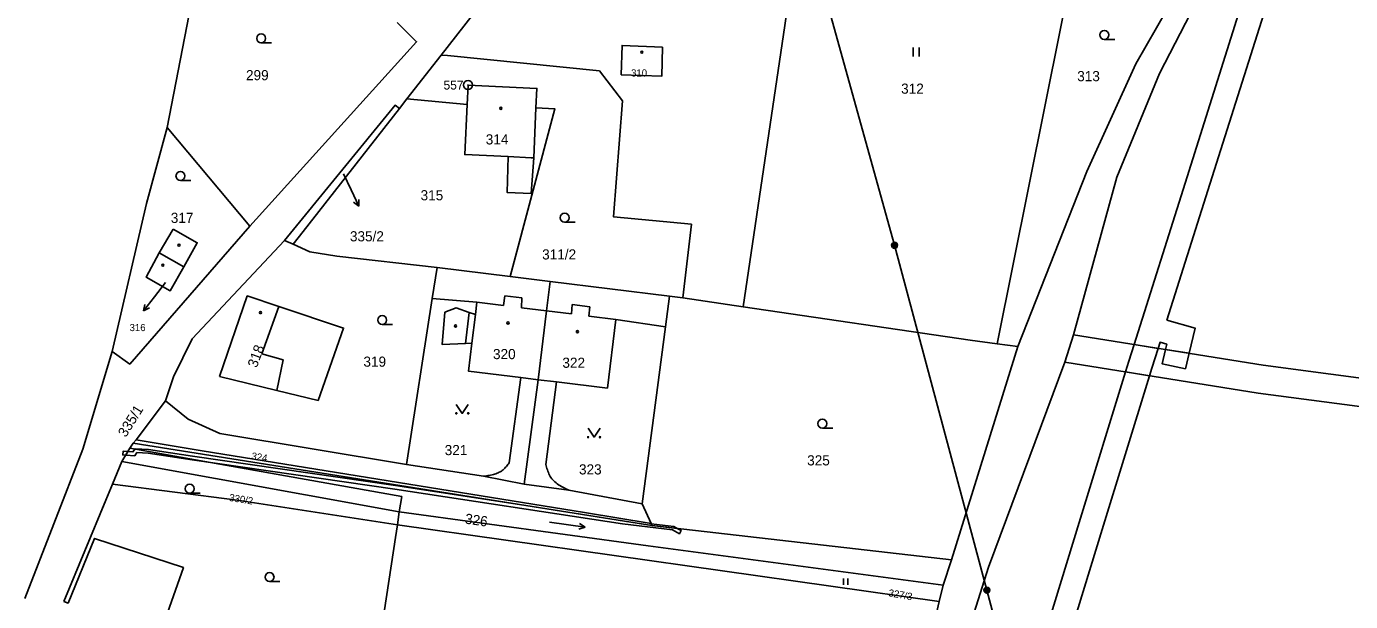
# Model space of a CAD drawing. Extents: x -504988 to -494607, y -1123820 to -1114018.
# Drawn here: x -500864.4 to -500642.7, y -1121233.3 to -1121137 of the extents above; entities that cross this region are included whole.
import ezdxf

# ---------------------------------------------------------------- set-up
doc = ezdxf.new("R2010")
doc.units = 0
for name, color, linetype in [('Hranice parcel', 7, 'Continuous'), ('Parcelní čísla', 7, 'Continuous'), ('Pop  PČ popisy', 7, 'Continuous'), ('Poz předměty', 7, 'Continuous'), ('Vnitřní kresba', 7, 'Continuous'), ('Věcná břemena k části', 7, 'Continuous'), ('Značky bodu BP', 7, 'Continuous'), ('Značky budov', 7, 'Continuous'), ('Značky kultur', 7, 'Continuous')]:
    doc.layers.add(name, color=color, linetype=linetype)

msp = doc.modelspace()

# ---------------------------------------------------------------- linework, layer by layer
at = {"layer": 'Hranice parcel'}
for p, q in [((-500788.39, -1121133.44), (-500794.96, -1121141.82)), ((-500794.96, -1121141.82), (-500800.72, -1121149.18)), ((-500800.72, -1121149.18), (-500801.96, -1121150.76)), ((-500800.72, -1121149.18), (-500790.63, -1121150.11)), ((-500840.85, -1121153.95), (-500827.01, -1121170.48)), ((-500753.04, -1121170.13), (-500754.52, -1121182.47)), ((-500819.75, -1121173.47), (-500821.22, -1121172.85)), ((-500796.46, -1121182.56), (-500795.67, -1121177.4)), ((-500795.67, -1121177.4), (-500783.42, -1121178.91)), ((-500783.42, -1121178.91), (-500776.73, -1121179.74)), ((-500776.73, -1121179.74), (-500756.76, -1121182.2)), ((-500800.76, -1121210.35), (-500796.46, -1121182.56)), ((-500757.43, -1121187.29), (-500756.76, -1121182.2)), ((-500756.76, -1121182.2), (-500754.52, -1121182.47)), ((-500754.52, -1121182.47), (-500744.41, -1121183.95)), ((-500761.34, -1121216.95), (-500757.43, -1121187.29)), ((-500701.89, -1121190.14), (-500698.42, -1121190.6)), ((-500690.57, -1121193.22), (-500689.12, -1121188.67)), ((-500781.06, -1121213.65), (-500778.72, -1121196.16)), ((-500846.55, -1121206.77), (-500759.68, -1121220.56)), ((-500848.43, -1121209.86), (-500849.99, -1121213.63)), ((-500848.43, -1121209.86), (-500801.98, -1121218.3)), ((-500801.98, -1121218.3), (-500802.31, -1121220.44)), ((-500711.58, -1121233.27), (-500802.31, -1121220.44)), ((-500759.68, -1121220.56), (-500709.56, -1121226.31)), ((-500710.96, -1121230.56), (-500709.56, -1121226.31)), ((-500710.96, -1121230.56), (-500711.58, -1121233.27))]:
    msp.add_line(p, q, dxfattribs=at)
for points in [[(-500852.36, -1121080.97), (-500839.5, -1121114.8), (-500836.47, -1121126.29), (-500836.31, -1121130.52), (-500836.84, -1121133.27), (-500838.29, -1121140.75), (-500840.85, -1121153.95)], [(-500744.41, -1121183.95), (-500735.16, -1121121.38), (-500732.52, -1121097.88)], [(-500453.45, -1121120.1), (-500479.67, -1121107.66), (-500495.2, -1121102.84), (-500507.32, -1121101.3), (-500520.55, -1121100.68), (-500557.7, -1121101.61), (-500589.02, -1121105.86), (-500602.59, -1121106.82), (-500624.72, -1121106.08), (-500646.33, -1121106.76), (-500655.09, -1121112.32), (-500660.29, -1121119.96), (-500660.92, -1121120.88), (-500668.64, -1121133.13), (-500674.71, -1121144.91), (-500681.84, -1121162.26), (-500689.12, -1121188.67)], [(-500701.89, -1121190.14), (-500688.61, -1121124.02), (-500671.78, -1121131.19)], [(-500698.42, -1121190.6), (-500686.87, -1121161.3), (-500678.66, -1121143.32), (-500671.78, -1121131.19)], [(-500802.34, -1121136.39), (-500799.08, -1121139.59), (-500827.01, -1121170.48)], [(-500757.91, -1121140.53), (-500764.7, -1121140.22), (-500764.84, -1121145.12), (-500758.05, -1121145.36), (-500757.91, -1121140.53)], [(-500794.96, -1121141.82), (-500793.91, -1121141.92), (-500768.48, -1121144.45), (-500764.6, -1121149.48), (-500766.1, -1121168.92), (-500753.04, -1121170.13)], [(-500790.63, -1121150.11), (-500790.48, -1121146.85), (-500778.95, -1121147.4), (-500779.1, -1121150.66)], [(-500821.22, -1121172.85), (-500802.68, -1121150.22), (-500801.96, -1121150.76)], [(-500790.63, -1121150.11), (-500791.03, -1121158.49), (-500783.74, -1121158.83)], [(-500801.96, -1121150.76), (-500818.1, -1121171.37), (-500819.75, -1121173.47)], [(-500779.1, -1121150.66), (-500775.92, -1121150.8), (-500783.42, -1121178.91)], [(-500779.89, -1121164.97), (-500779.47, -1121159.04), (-500779.1, -1121150.66)], [(-500840.85, -1121153.95), (-500844.33, -1121166.65), (-500850.07, -1121191.43)], [(-500783.74, -1121158.83), (-500783.94, -1121164.81), (-500779.89, -1121164.97)], [(-500827.01, -1121170.48), (-500847.11, -1121193.54), (-500850.07, -1121191.43)], [(-500839.85, -1121170.96), (-500842.17, -1121174.95), (-500844.37, -1121178.98), (-500840.32, -1121181.26), (-500838.07, -1121177.26), (-500835.8, -1121173.24), (-500839.85, -1121170.96)], [(-500821.22, -1121172.85), (-500836.64, -1121189.32), (-500839.79, -1121195.67), (-500841.1, -1121199.69)], [(-500819.75, -1121173.47), (-500816.97, -1121174.78), (-500812.44, -1121175.46), (-500795.67, -1121177.4)], [(-500778.72, -1121196.16), (-500777.32, -1121184.65), (-500776.73, -1121179.74)], [(-500832.09, -1121195.64), (-500822.46, -1121197.97), (-500815.57, -1121199.63), (-500811.31, -1121187.53), (-500822.18, -1121183.9), (-500827.44, -1121182.15), (-500832.09, -1121195.64)], [(-500796.46, -1121182.56), (-500788.98, -1121183.21), (-500789.23, -1121185.27), (-500790.3, -1121184.89), (-500792.44, -1121184.11), (-500794.35, -1121184.88), (-500794.8, -1121190.29), (-500790.89, -1121190.11), (-500789.82, -1121190.06), (-500790.38, -1121194.75), (-500781.65, -1121195.81), (-500778.72, -1121196.16)], [(-500744.41, -1121183.95), (-500706.43, -1121189.53), (-500701.89, -1121190.14)], [(-500778.72, -1121196.16), (-500775.69, -1121196.53), (-500767.13, -1121197.57), (-500765.73, -1121186.08), (-500757.43, -1121187.29)], [(-500689.12, -1121188.67), (-500657.34, -1121193.71), (-500624.21, -1121198.12), (-500581.87, -1121204.05), (-500519.39, -1121212.76), (-500469.81, -1121219.81)], [(-500850.07, -1121191.43), (-500854.95, -1121207.79), (-500864.66, -1121232.79)], [(-500709.56, -1121226.31), (-500700.22, -1121196.37), (-500698.42, -1121190.6)], [(-500690.57, -1121193.22), (-500703.36, -1121227.53), (-500712.38, -1121256.12), (-500723.06, -1121305.36), (-500727.01, -1121333.6), (-500735.38, -1121357.86), (-500736.95, -1121362.41)], [(-500099.19, -1121315.37), (-500113.09, -1121309.98), (-500184.11, -1121290.7), (-500248.64, -1121271.81), (-500285.69, -1121261.64), (-500326.32, -1121249.51), (-500340.18, -1121246.71), (-500467.78, -1121225.87), (-500520.34, -1121217.8), (-500582.53, -1121209), (-500625.06, -1121202.79), (-500658.2, -1121198.42), (-500690.57, -1121193.22)], [(-500841.1, -1121199.69), (-500846.03, -1121206.25), (-500846.55, -1121206.77)], [(-500841.1, -1121199.69), (-500837.32, -1121202.74), (-500832.02, -1121205.15), (-500800.76, -1121210.35)], [(-500846.55, -1121206.77), (-500847.07, -1121207.63), (-500848.43, -1121209.86)], [(-500800.76, -1121210.35), (-500787.87, -1121212.33), (-500781.06, -1121213.65)], [(-500849.99, -1121213.63), (-500851.11, -1121216.34), (-500858.13, -1121233.3)], [(-500802.31, -1121220.44), (-500829.12, -1121216.34), (-500849.99, -1121213.63)], [(-500781.06, -1121213.65), (-500773.59, -1121214.67), (-500761.34, -1121216.95)], [(-500759.68, -1121220.56), (-500759.84, -1121220.21), (-500761.34, -1121216.95)], [(-500801.98, -1121218.3), (-500760.32, -1121223.99), (-500710.96, -1121230.56)], [(-500802.31, -1121220.44), (-500802.63, -1121222.58), (-500811.47, -1121280.88)], [(-500836.49, -1121240.95), (-500842.14, -1121238.95), (-500838.14, -1121227.61), (-500853, -1121222.73), (-500857.44, -1121233.54), (-500858.13, -1121233.3)], [(-500711.58, -1121233.27), (-500711.75, -1121234.02), (-500716.64, -1121255.39), (-500725.11, -1121294.84)]]:
    msp.add_lwpolyline(points, dxfattribs=at)
at = {"layer": 'Pop  PČ popisy'}
for p, q in [((-500811.32, -1121161.69), (-500810.04, -1121164.4)), ((-500810.04, -1121164.4), (-500808.77, -1121167.12)), ((-500808.77, -1121167.12), (-500808.74, -1121166)), ((-500808.77, -1121167.12), (-500809.65, -1121166.42)), ((-500841.1, -1121179.92), (-500842.94, -1121182.28)), ((-500842.94, -1121182.28), (-500844.79, -1121184.65)), ((-500844.79, -1121184.65), (-500844.57, -1121183.55)), ((-500844.79, -1121184.65), (-500843.78, -1121184.16))]:
    msp.add_line(p, q, dxfattribs=at)
at = {"layer": 'Poz předměty'}
for p, q in [((-500735.08, -1121115.97), (-500719.07, -1121173.67)), ((-500703.61, -1121231.39), (-500719.07, -1121173.67)), ((-500682.62, -1121310.21), (-500703.61, -1121231.39))]:
    msp.add_line(p, q, dxfattribs=at)
for centre, radius in [((-500719.07, -1121173.67), 0.5), ((-500719.07, -1121173.67), 0.4), ((-500719.07, -1121173.67), 0.3), ((-500719.07, -1121173.67), 0.2), ((-500719.07, -1121173.67), 0.1), ((-500703.61, -1121231.39), 0.5), ((-500703.61, -1121231.39), 0.4), ((-500703.61, -1121231.39), 0.3), ((-500703.61, -1121231.39), 0.2), ((-500703.61, -1121231.39), 0.1)]:
    msp.add_circle(centre, radius, dxfattribs=at)
at = {"layer": 'Vnitřní kresba'}
for p, q in [((-500779.92, -1121159.01), (-500783.74, -1121158.83)), ((-500779.47, -1121159.04), (-500779.92, -1121159.01)), ((-500842.17, -1121174.95), (-500838.07, -1121177.26)), ((-500788.98, -1121183.21), (-500784.56, -1121183.76)), ((-500784.56, -1121183.76), (-500784.31, -1121182.13)), ((-500784.31, -1121182.13), (-500781.45, -1121182.48)), ((-500781.45, -1121182.48), (-500781.53, -1121184.16)), ((-500773.17, -1121185.14), (-500773.02, -1121183.58)), ((-500773.02, -1121183.58), (-500770.08, -1121183.96)), ((-500822.18, -1121183.9), (-500824.99, -1121191.85)), ((-500790.3, -1121184.89), (-500790.89, -1121190.11)), ((-500789.82, -1121190.06), (-500789.23, -1121185.27)), ((-500781.53, -1121184.16), (-500777.32, -1121184.65)), ((-500777.32, -1121184.65), (-500773.17, -1121185.14)), ((-500770.08, -1121183.96), (-500770.26, -1121185.53)), ((-500770.26, -1121185.53), (-500765.73, -1121186.08)), ((-500824.99, -1121191.85), (-500821.41, -1121192.82)), ((-500821.41, -1121192.82), (-500822.46, -1121197.97)), ((-500783.58, -1121210.07), (-500781.65, -1121195.81)), ((-500777.47, -1121210.34), (-500775.69, -1121196.53)), ((-500801.58, -1121215.71), (-500847.07, -1121207.63)), ((-500846.03, -1121206.25), (-500834.98, -1121208.04)), ((-500834.98, -1121208.04), (-500770.97, -1121218.41)), ((-500801.98, -1121218.3), (-500801.58, -1121215.71)), ((-500770.97, -1121218.41), (-500759.84, -1121220.21))]:
    msp.add_line(p, q, dxfattribs=at)
for points in [[(-500787.87, -1121212.33), (-500787.63, -1121212.29), (-500787.39, -1121212.26), (-500787.16, -1121212.22), (-500786.92, -1121212.18), (-500786.69, -1121212.13), (-500786.46, -1121212.08), (-500786.24, -1121212.03), (-500786.03, -1121211.97), (-500785.82, -1121211.9), (-500785.62, -1121211.83), (-500785.42, -1121211.75), (-500785.24, -1121211.66), (-500785.07, -1121211.56), (-500784.9, -1121211.45), (-500784.74, -1121211.34), (-500784.6, -1121211.22), (-500784.45, -1121211.08), (-500784.32, -1121210.95), (-500784.19, -1121210.81), (-500784.06, -1121210.67), (-500783.94, -1121210.52), (-500783.82, -1121210.37), (-500783.7, -1121210.22), (-500783.58, -1121210.07)], [(-500773.59, -1121214.67), (-500773.85, -1121214.54), (-500774.1, -1121214.41), (-500774.36, -1121214.28), (-500774.61, -1121214.15), (-500774.85, -1121214.02), (-500775.09, -1121213.88), (-500775.32, -1121213.74), (-500775.54, -1121213.59), (-500775.75, -1121213.44), (-500775.95, -1121213.28), (-500776.13, -1121213.1), (-500776.3, -1121212.93), (-500776.45, -1121212.75), (-500776.59, -1121212.55), (-500776.72, -1121212.35), (-500776.83, -1121212.15), (-500776.94, -1121211.93), (-500777.03, -1121211.72), (-500777.11, -1121211.49), (-500777.19, -1121211.27), (-500777.27, -1121211.04), (-500777.34, -1121210.81), (-500777.41, -1121210.57), (-500777.47, -1121210.34)]]:
    msp.add_lwpolyline(points, dxfattribs=at)
at = {"layer": 'Věcná břemena k části'}
for points in [[(-500673.46, -1121186.18), (-500666.6, -1121164.5), (-500655.15, -1121128.15), (-500656.92, -1121115.01), (-500660.29, -1121119.96), (-500659.24, -1121127.8), (-500670.41, -1121163.29), (-500678.95, -1121190.28), (-500674.96, -1121190.92), (-500674.63, -1121189.88), (-500673.5, -1121190.24), (-500673.71, -1121191.11), (-500669.76, -1121191.74), (-500668.76, -1121187.53)], [(-500679.83, -1121193.06), (-500680.38, -1121194.86), (-500676.39, -1121195.5), (-500676.01, -1121194.25), (-500674.96, -1121190.92), (-500678.95, -1121190.28)], [(-500670.38, -1121194.33), (-500669.76, -1121191.74), (-500673.71, -1121191.11), (-500674.27, -1121193.49)], [(-500721.51, -1121357.05), (-500722.6, -1121364.64), (-500718.69, -1121365.25), (-500717.68, -1121358.06), (-500716.03, -1121345.47), (-500712.09, -1121315.21), (-500711.18, -1121310.28), (-500710.13, -1121305.55), (-500700.38, -1121273.68), (-500684.33, -1121221.21), (-500676.39, -1121195.5), (-500680.38, -1121194.86), (-500688.16, -1121220.05), (-500704.21, -1121272.51), (-500713.98, -1121304.46), (-500715.1, -1121309.49), (-500716.05, -1121314.64), (-500720, -1121344.97)], [(-500847.77, -1121208.78), (-500847.42, -1121208.2), (-500848.24, -1121208.15), (-500848.28, -1121208.75)], [(-500847.77, -1121208.78), (-500846.28, -1121208.88), (-500845.91, -1121208.34), (-500844.02, -1121208.43), (-500836.68, -1121209.58), (-500802.71, -1121214.47), (-500764.6, -1121220.28), (-500756.23, -1121221.31), (-500755.08, -1121221.93), (-500754.82, -1121221.39), (-500755.46, -1121221.04), (-500759.68, -1121220.56), (-500781.88, -1121217.04), (-500802.63, -1121213.87), (-500836.59, -1121208.98), (-500843.98, -1121207.83), (-500846.21, -1121207.72), (-500846.58, -1121208.26), (-500847.42, -1121208.2)], [(-500759.82, -1121220.26), (-500759.68, -1121220.56), (-500755.46, -1121221.04), (-500756.04, -1121220.73)]]:
    msp.add_lwpolyline(points, close=True, dxfattribs=at)
at = {"layer": 'Značky bodu BP'}
for radius in [0.75, 0.03]:
    msp.add_circle((-500790.48, -1121146.85), radius, dxfattribs=at)
at = {"layer": 'Značky budov'}
for centre in [(-500761.38, -1121141.33), (-500784.99, -1121150.74), (-500838.86, -1121173.66), (-500841.57, -1121177), (-500825.22, -1121184.93), (-500792.56, -1121187.17), (-500783.79, -1121186.67), (-500772.17, -1121188.12)]:
    msp.add_circle(centre, 0.175, dxfattribs=at)
at = {"layer": 'Značky kultur'}
for p, q in [((-500683.96, -1121139.2), (-500682.21, -1121139.2)), ((-500825.11, -1121139.79), (-500823.36, -1121139.79)), ((-500715.95, -1121142.05), (-500715.95, -1121140.55)), ((-500714.95, -1121142.05), (-500714.95, -1121140.55)), ((-500838.62, -1121162.81), (-500836.87, -1121162.81)), ((-500774.31, -1121169.8), (-500772.56, -1121169.8)), ((-500804.85, -1121186.93), (-500803.1, -1121186.93)), ((-500731.16, -1121204.26), (-500729.41, -1121204.26)), ((-500837.08, -1121215.15), (-500835.33, -1121215.15)), ((-500776.84, -1121220), (-500770.89, -1121220.84)), ((-500770.89, -1121220.84), (-500771.93, -1121221.2)), ((-500770.89, -1121220.84), (-500771.79, -1121220.21)), ((-500823.71, -1121229.95), (-500821.96, -1121229.95)), ((-500727.62, -1121230.47), (-500727.62, -1121229.42)), ((-500726.92, -1121230.47), (-500726.92, -1121229.42))]:
    msp.add_line(p, q, dxfattribs=at)
for points in [[(-500792.44, -1121200.3), (-500791.44, -1121201.8), (-500790.44, -1121200.3)], [(-500770.37, -1121204.27), (-500769.37, -1121205.77), (-500768.37, -1121204.27)]]:
    msp.add_lwpolyline(points, dxfattribs=at)
for centre, radius in [((-500825.11, -1121139.04), 0.75), ((-500683.96, -1121138.45), 0.75), ((-500838.62, -1121162.06), 0.75), ((-500774.31, -1121169.05), 0.75), ((-500804.85, -1121186.18), 0.75), ((-500792.44, -1121201.8), 0.1), ((-500790.44, -1121201.8), 0.1), ((-500731.16, -1121203.51), 0.75), ((-500770.37, -1121205.77), 0.1), ((-500768.37, -1121205.77), 0.1), ((-500837.08, -1121214.4), 0.75), ((-500823.71, -1121229.2), 0.75)]:
    msp.add_circle(centre, radius, dxfattribs=at)

# ---------------------------------------------------------------- texts
at = {"layer": 'Parcelní čísla'}
for s, height, p in [('299', 1.7, (-500827.65, -1121146.04)), ('310', 1.2, (-500763.18, -1121145.42)), ('313', 1.7, (-500688.49, -1121146.2)), ('312', 1.7, (-500717.97, -1121148.3)), ('314', 1.7, (-500787.51, -1121156.79)), ('315', 1.7, (-500798.42, -1121166.14)), ('317', 1.7, (-500840.24, -1121169.92)), ('335/2', 1.7, (-500810.25, -1121173.01)), ('311/2', 1.7, (-500778.07, -1121176.04)), ('316', 1.2, (-500847.14, -1121188.03)), ('319', 1.7, (-500807.99, -1121193.99)), ('320', 1.7, (-500786.3, -1121192.72)), ('322', 1.7, (-500774.68, -1121194.17)), ('321', 1.7, (-500794.38, -1121208.79)), ('323', 1.7, (-500771.9, -1121212.02)), ('325', 1.7, (-500733.7, -1121210.51))]:
    msp.add_text(s, height=height, dxfattribs=at).set_placement(p)
for s, height, rotation, p in [('318', 1.7, 70, (-500825.85, -1121194.28)), ('335/1', 1.7, 58, (-500847.77, -1121205.92)), ('324', 1.2, 351, (-500826.81, -1121209.49)), ('330/2', 1.2, 351, (-500830.53, -1121216.44)), ('326', 1.7, 352, (-500791.07, -1121220.23)), ('327/3', 1.2, 350, (-500720.16, -1121232.39))]:
    msp.add_text(s, height=height, rotation=rotation, dxfattribs=at).set_placement(p)
at = {"layer": 'Značky bodu BP'}
msp.add_text('557', height=1.5, dxfattribs=at).set_placement((-500794.58, -1121147.6))

doc.saveas('drawing.dxf')
